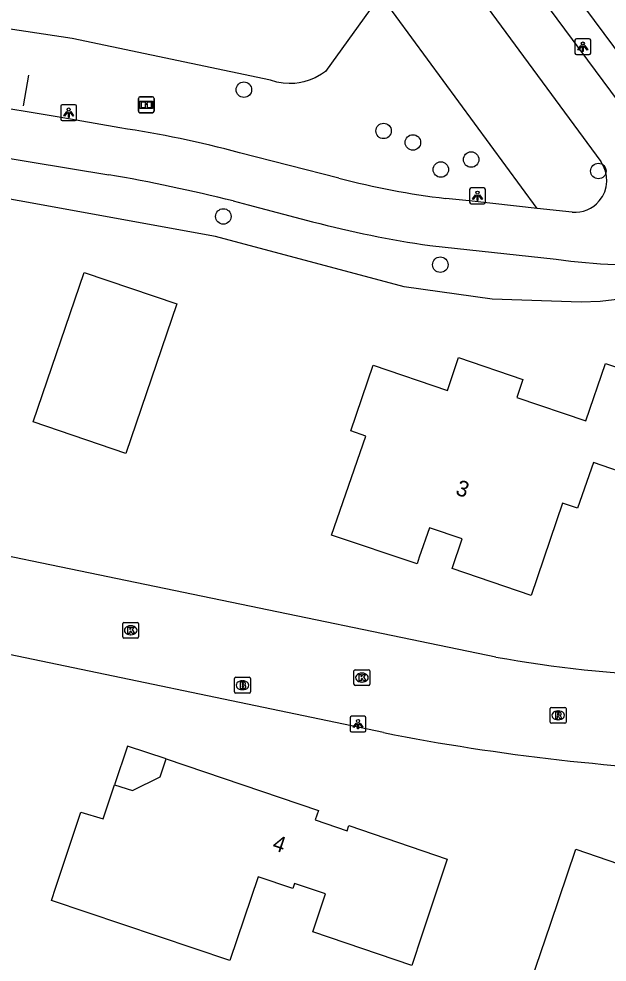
# Model space of a CAD drawing. Extents: x 163427 to 164190, y 380331 to 381641.
# Drawn here: x 163924.7 to 163961.9, y 380951.9 to 381011.5 of the extents above; entities that cross this region are included whole.
import ezdxf

# ---------------------------------------------------------------- set-up
doc = ezdxf.new("R2010")
doc.units = 0
for name, color, linetype in [('IMGEO_Boom', 7, 'Continuous'), ('IMGEO_Brandkraan', 7, 'Continuous'), ('IMGEO_Fietspad_open', 7, 'Continuous'), ('IMGEO_Groenvoorziening', 7, 'Continuous'), ('IMGEO_Hek', 7, 'Continuous'), ('IMGEO_Informatiebord', 7, 'Continuous'), ('IMGEO_Kolk', 7, 'Continuous'), ('IMGEO_Lichtpunt', 7, 'Continuous'), ('IMGEO_Pand', 7, 'Continuous'), ('IMGEO_Pand_nummerreeks', 7, 'Continuous'), ('IMGEO_Pand_overbouw', 7, 'Continuous'), ('IMGEO_Rijbaan_lokaal_open', 7, 'Continuous'), ('IMGEO_Rioolput', 7, 'Continuous'), ('IMGEO_Voetpad_open', 7, 'Continuous')]:
    doc.layers.add(name, color=color, linetype=linetype)

msp = doc.modelspace()

# ---------------------------------------------------------------- linework, layer by layer
at = {"layer": 'IMGEO_Boom'}
for centre in [(163938.894, 381007.031), (163947.722, 381004.427), (163949.575, 381003.699), (163953.256, 381002.617), (163951.342, 381001.985), (163961.298, 381001.89), (163937.594, 380999.021), (163951.308, 380995.972)]:
    msp.add_circle(centre, 0.489, dxfattribs=at)
at = {"layer": 'IMGEO_Brandkraan'}
for p, q in [((163938.304, 380968.966), (163938.304, 380969.818)), ((163938.379, 380969.892), (163939.231, 380969.892)), ((163938.792, 380969.672), (163938.817, 380969.672)), ((163939.305, 380969.818), (163939.305, 380968.966)), ((163939.231, 380968.892), (163938.379, 380968.892)), ((163938.815, 380969.112), (163938.79, 380969.112))]:
    msp.add_line(p, q, dxfattribs=at)
for points in [[(163938.304, 380968.966), (163938.304, 380969.818)], [(163938.379, 380969.892), (163939.231, 380969.892)], [(163938.652, 380969.592), (163938.652, 380969.192), (163938.865, 380969.192)], [(163938.883, 380969.592), (163938.652, 380969.592)], [(163938.831, 380969.511), (163938.777, 380969.511), (163938.777, 380969.435)], [(163938.777, 380969.435), (163938.83, 380969.435)], [(163939.305, 380969.818), (163939.305, 380968.966)], [(163939.231, 380968.892), (163938.379, 380968.892)], [(163938.839, 380969.359), (163938.777, 380969.359), (163938.777, 380969.278)], [(163938.777, 380969.278), (163938.839, 380969.278)]]:
    msp.add_lwpolyline(points, dxfattribs=at)
for centre, radius, start, end in [((163938.381, 380969.816), 0.0765, 91.55205, 178.44795), ((163938.381, 380969.816), 0.0765, 91.55205, 178.44795), ((163938.832, 380969.473), 0.0379, 267.82845, 90.93552), ((163938.887, 380969.447), 0.145, 59.4692, 91.53667), ((163938.912, 380969.494), 0.0922, 285.51372, 58.15012), ((163939.229, 380969.816), 0.0765, 1.55205, 88.44795), ((163939.229, 380969.816), 0.0765, 1.55205, 88.44795), ((163938.381, 380968.968), 0.0765, 181.55205, 268.44795), ((163938.381, 380968.968), 0.0765, 181.55205, 268.44795), ((163938.84, 380969.318), 0.0404, 269.87594, 90.50774), ((163938.871, 380969.443), 0.251, 268.66757, 293.53466), ((163938.917, 380969.302), 0.105, 301.31148, 78.98903), ((163939.229, 380968.968), 0.0765, 271.55205, 358.44795), ((163939.229, 380968.968), 0.0765, 271.55205, 358.44795)]:
    msp.add_arc(centre, radius, start, end, dxfattribs=at)
for centre, major_axis, ratio, start_param, end_param in [((163938.791, 380969.392), (-0.387, 0.002), 0.722429, 4.712389, 7.853982), ((163938.816, 380969.392), (-0.39, 0.002), 0.717154, 1.570796, 4.712389)]:
    msp.add_ellipse(centre, major_axis=major_axis, ratio=ratio, start_param=start_param, end_param=end_param, dxfattribs=at)
at = {"layer": 'IMGEO_Fietspad_open'}
for points in [[(163966.446, 381001.057), (163930.523, 381049.491), (163926.717, 381054.622), (163925.556, 381056.187)], [(163926.35, 381050.002), (163928.061, 381047.708), (163938.279, 381034.003), (163942.009, 381028.965), (163953.161, 381013.78), (163961.45, 381002.494)], [(163931.056, 381004.62), (163927.094, 381005.313), (163922.255, 381006.123), (163905.408, 381008.883), (163903.505, 381009.248)], [(163898.829, 381006.895), (163900.245, 381006.63), (163930.35, 381001.659)], [(163944.899, 381001.443), (163938.622, 381003.049)], [(163938.216, 381000), (163939.156, 380999.76), (163943.235, 380998.687)], [(163957.42, 380999.534), (163953.123, 381000), (163951.657, 381000.159)], [(163959.651, 380999.292), (163957.42, 380999.534)], [(163950.641, 380997.178), (163958.626, 380996.327)]]:
    msp.add_lwpolyline(points, dxfattribs=at)
for centre, radius, start, end in [((163921.168, 380937.996), 67.354, 74.98129, 81.55835), ((163959.817, 381001.306), 2.019, 319.69038, 36.03854), ((163912.067, 380895.493), 107.729, 75.95213, 80.22871), ((163957.465, 381049.153), 49.337, 255.24471, 263.23968), ((163959.815, 381001.307), 2.022, 265.36187, 319.71561), ((163961.394, 381068.883), 72.507, 255.4958, 261.47104), ((163963.36, 381028.213), 32.235, 261.55505, 288.23327)]:
    msp.add_arc(centre, radius, start, end, dxfattribs=at)
at = {"layer": 'IMGEO_Groenvoorziening'}
for points in [[(163957.42, 380999.534), (163947.536, 381013.025), (163944.048, 381008.188), (163943.796, 381008.008), (163943.406, 381007.788), (163943.017, 381007.625), (163942.692, 381007.528), (163942.386, 381007.465), (163942.105, 381007.431), (163941.758, 381007.419), (163941.367, 381007.446), (163940.967, 381007.517), (163940.582, 381007.631), (163928.038, 381010.277), (163922.862, 381011.043), (163918.118, 381011.99)], [(164025.394, 381008.299), (164023.996, 381008.024), (164000, 381002.141), (163996.432, 381001.266), (163991.135, 381000), (163970.466, 380995.06), (163967.625, 380994.381), (163961.405, 380993.65), (163960.215, 380993.613), (163954.592, 380993.795), (163949.019, 380994.564), (163937.098, 380997.759), (163924.687, 381000), (163899.949, 381004.467), (163899.243, 381001.078)]]:
    msp.add_lwpolyline(points, dxfattribs=at)
at = {"layer": 'IMGEO_Hek'}
msp.add_lwpolyline([(163925.289, 381007.961), (163924.943, 381006.014)], dxfattribs=at)
at = {"layer": 'IMGEO_Informatiebord'}
for p, q in [((163932.224, 381005.68), (163932.224, 381006.48)), ((163932.224, 381006.48), (163932.224, 381005.68)), ((163932.324, 381006.58), (163933.114, 381006.58)), ((163933.114, 381006.58), (163932.324, 381006.58)), ((163933.214, 381006.48), (163933.214, 381005.68)), ((163933.214, 381005.68), (163933.214, 381006.48)), ((163933.114, 381005.58), (163932.324, 381005.58)), ((163932.324, 381005.58), (163933.114, 381005.58))]:
    msp.add_line(p, q, dxfattribs=at)
for points in [[(163932.325, 381006.312), (163933.113, 381006.312), (163933.113, 381005.848), (163932.325, 381005.848), (163932.325, 381006.312)], [(163932.39, 381006.247), (163932.39, 381005.913), (163932.665, 381005.913), (163932.666, 381006.126), (163932.77, 381006.127), (163932.771, 381005.913), (163933.048, 381005.913), (163933.048, 381006.247), (163932.772, 381006.247), (163932.772, 381006.167), (163932.666, 381006.167), (163932.666, 381006.247), (163932.39, 381006.247)]]:
    msp.add_lwpolyline(points, dxfattribs=at)
for centre, start, end in [((163932.324, 381006.48), 90, 180), ((163932.324, 381006.48), 90, 180), ((163933.114, 381006.48), 0, 90), ((163933.114, 381006.48), 360, 90), ((163932.324, 381005.68), 180, 270), ((163932.324, 381005.68), 180, 270), ((163933.114, 381005.68), 270, 0), ((163933.114, 381005.68), 270, 0)]:
    msp.add_arc(centre, 0.1, start, end, dxfattribs=at)
at = {"layer": 'IMGEO_Kolk'}
for p, q in [((163931.24, 380972.441), (163931.24, 380973.293)), ((163931.315, 380973.367), (163932.167, 380973.367)), ((163931.728, 380973.147), (163931.753, 380973.147)), ((163932.241, 380973.293), (163932.241, 380972.441)), ((163931.751, 380972.587), (163931.726, 380972.587)), ((163932.167, 380972.367), (163931.315, 380972.367)), ((163945.851, 380969.449), (163945.851, 380970.301)), ((163945.926, 380970.375), (163946.778, 380970.375)), ((163946.339, 380970.155), (163946.364, 380970.155)), ((163946.852, 380970.301), (163946.852, 380969.449)), ((163946.362, 380969.595), (163946.337, 380969.595)), ((163946.778, 380969.375), (163945.926, 380969.375))]:
    msp.add_line(p, q, dxfattribs=at)
for points in [[(163931.24, 380972.441), (163931.24, 380973.293)], [(163931.315, 380973.367), (163932.167, 380973.367)], [(163931.561, 380973.067), (163931.684, 380973.067), (163931.684, 380972.916), (163931.814, 380973.067), (163931.978, 380973.067), (163931.832, 380972.916), (163931.985, 380972.667), (163931.833, 380972.667), (163931.748, 380972.831), (163931.684, 380972.764), (163931.684, 380972.667), (163931.561, 380972.667), (163931.561, 380973.067)], [(163932.241, 380973.293), (163932.241, 380972.441)], [(163932.167, 380972.367), (163931.315, 380972.367)], [(163945.851, 380969.449), (163945.851, 380970.301)], [(163945.926, 380970.375), (163946.778, 380970.375)], [(163946.172, 380970.075), (163946.295, 380970.075), (163946.295, 380969.924), (163946.425, 380970.075), (163946.589, 380970.075), (163946.443, 380969.924), (163946.596, 380969.675), (163946.444, 380969.675), (163946.359, 380969.839), (163946.295, 380969.772), (163946.295, 380969.675), (163946.172, 380969.675), (163946.172, 380970.075)], [(163946.852, 380970.301), (163946.852, 380969.449)], [(163946.778, 380969.375), (163945.926, 380969.375)]]:
    msp.add_lwpolyline(points, dxfattribs=at)
for centre, start, end in [((163931.317, 380973.291), 91.55205, 178.44795), ((163931.317, 380973.291), 91.55205, 178.44795), ((163932.165, 380973.291), 1.55205, 88.44795), ((163932.165, 380973.291), 1.55205, 88.44795), ((163931.317, 380972.443), 181.55205, 268.44795), ((163931.317, 380972.443), 181.55205, 268.44795), ((163932.165, 380972.443), 271.55205, 358.44795), ((163932.165, 380972.443), 271.55205, 358.44795), ((163945.928, 380970.299), 91.55205, 178.44795), ((163945.928, 380970.299), 91.55205, 178.44795), ((163946.776, 380970.299), 1.55205, 88.44795), ((163946.776, 380970.299), 1.55205, 88.44795), ((163945.928, 380969.451), 181.55205, 268.44795), ((163945.928, 380969.451), 181.55205, 268.44795), ((163946.776, 380969.451), 271.55205, 358.44795), ((163946.776, 380969.451), 271.55205, 358.44795)]:
    msp.add_arc(centre, 0.0765, start, end, dxfattribs=at)
for centre, major_axis, ratio, start_param, end_param in [((163931.727, 380972.867), (-0.387, 0.002), 0.722429, 4.712389, 7.853982), ((163931.752, 380972.867), (-0.39, 0.002), 0.717154, 1.570796, 4.712389), ((163946.338, 380969.875), (-0.387, 0.002), 0.722429, 4.712389, 7.853982), ((163946.363, 380969.875), (-0.39, 0.002), 0.717154, 1.570796, 4.712389)]:
    msp.add_ellipse(centre, major_axis=major_axis, ratio=ratio, start_param=start_param, end_param=end_param, dxfattribs=at)
at = {"layer": 'IMGEO_Lichtpunt'}
for p, q in [((163959.816, 381010.158), (163959.816, 381009.351)), ((163959.816, 381010.158), (163959.816, 381009.351)), ((163960.718, 381010.253), (163959.91, 381010.253)), ((163960.718, 381010.253), (163959.91, 381010.253)), ((163960.812, 381009.351), (163960.812, 381010.158)), ((163960.812, 381009.351), (163960.812, 381010.158)), ((163959.91, 381009.257), (163960.718, 381009.257)), ((163959.91, 381009.257), (163960.718, 381009.257)), ((163927.322, 381005.984), (163927.322, 381005.177)), ((163927.322, 381005.984), (163927.322, 381005.177)), ((163928.224, 381006.079), (163927.416, 381006.079)), ((163928.224, 381006.079), (163927.416, 381006.079)), ((163928.318, 381005.177), (163928.318, 381005.984)), ((163928.318, 381005.177), (163928.318, 381005.984)), ((163927.416, 381005.083), (163928.224, 381005.083)), ((163927.416, 381005.083), (163928.224, 381005.083)), ((163953.161, 381000.729), (163953.161, 380999.922)), ((163953.161, 381000.729), (163953.161, 380999.922)), ((163954.063, 381000.824), (163953.255, 381000.824)), ((163954.063, 381000.824), (163953.255, 381000.824)), ((163954.157, 380999.922), (163954.157, 381000.729)), ((163954.157, 380999.922), (163954.157, 381000.729)), ((163953.255, 380999.828), (163954.063, 380999.828)), ((163953.255, 380999.828), (163954.063, 380999.828)), ((163945.608, 380967.338), (163945.608, 380966.531)), ((163945.608, 380967.338), (163945.608, 380966.531)), ((163946.51, 380967.433), (163945.702, 380967.433)), ((163946.51, 380967.433), (163945.702, 380967.433)), ((163946.604, 380966.531), (163946.604, 380967.338)), ((163946.604, 380966.531), (163946.604, 380967.338)), ((163945.702, 380966.437), (163946.51, 380966.437)), ((163945.702, 380966.437), (163946.51, 380966.437))]:
    msp.add_line(p, q, dxfattribs=at)
for points in [[(163960.19, 381009.822), (163960.229, 381009.794), (163960.041, 381009.532), (163960.003, 381009.559), (163960.19, 381009.822)], [(163960.292, 381009.774), (163960.339, 381009.774), (163960.339, 381009.452), (163960.292, 381009.452), (163960.292, 381009.774)], [(163960.402, 381009.794), (163960.44, 381009.821), (163960.627, 381009.559), (163960.588, 381009.531), (163960.402, 381009.794)], [(163927.696, 381005.648), (163927.735, 381005.62), (163927.547, 381005.358), (163927.509, 381005.385), (163927.696, 381005.648)], [(163927.798, 381005.6), (163927.845, 381005.6), (163927.845, 381005.278), (163927.798, 381005.278), (163927.798, 381005.6)], [(163927.908, 381005.62), (163927.946, 381005.647), (163928.133, 381005.385), (163928.094, 381005.357), (163927.908, 381005.62)], [(163953.535, 381000.393), (163953.574, 381000.365), (163953.386, 381000.103), (163953.348, 381000.13), (163953.535, 381000.393)], [(163953.637, 381000.345), (163953.684, 381000.345), (163953.684, 381000.023), (163953.637, 381000.023), (163953.637, 381000.345)], [(163953.747, 381000.365), (163953.785, 381000.392), (163953.972, 381000.13), (163953.933, 381000.102), (163953.747, 381000.365)], [(163945.982, 380967.002), (163946.021, 380966.974), (163945.833, 380966.712), (163945.795, 380966.739), (163945.982, 380967.002)], [(163946.084, 380966.954), (163946.131, 380966.954), (163946.131, 380966.632), (163946.084, 380966.632), (163946.084, 380966.954)], [(163946.194, 380966.974), (163946.232, 380967.001), (163946.419, 380966.739), (163946.38, 380966.711), (163946.194, 380966.974)]]:
    msp.add_lwpolyline(points, dxfattribs=at)
for centre in [(163960.315, 381009.956), (163927.821, 381005.782), (163953.66, 381000.527), (163946.107, 380967.136)]:
    msp.add_circle(centre, 0.0994, dxfattribs=at)
for centre, start, end in [((163959.91, 381010.158), 90, 180), ((163959.91, 381010.158), 90, 180), ((163960.718, 381010.158), 0, 90), ((163960.718, 381010.158), 0, 90), ((163959.91, 381009.351), 180, 270), ((163959.91, 381009.351), 180, 270), ((163960.718, 381009.351), 270, 0), ((163960.718, 381009.351), 270, 360), ((163927.416, 381005.984), 90, 180), ((163927.416, 381005.984), 90, 180), ((163928.224, 381005.984), 0, 90), ((163928.224, 381005.984), 0, 90), ((163927.416, 381005.177), 180, 270), ((163927.416, 381005.177), 180, 270), ((163928.224, 381005.177), 270, 0), ((163928.224, 381005.177), 270, 360), ((163953.255, 381000.729), 90, 180), ((163953.255, 381000.729), 90, 180), ((163954.063, 381000.729), 0, 90), ((163954.063, 381000.729), 0, 90), ((163953.255, 380999.922), 180, 270), ((163953.255, 380999.922), 180, 270), ((163954.063, 380999.922), 270, 0), ((163954.063, 380999.922), 270, 360), ((163945.702, 380967.338), 90, 180), ((163945.702, 380967.338), 90, 180), ((163946.51, 380967.338), 0, 90), ((163946.51, 380967.338), 0, 90), ((163945.702, 380966.531), 180, 270), ((163945.702, 380966.531), 180, 270), ((163946.51, 380966.531), 270, 0), ((163946.51, 380966.531), 270, 360)]:
    msp.add_arc(centre, 0.0946, start, end, dxfattribs=at)
at = {"layer": 'IMGEO_Pand'}
for points in [[(163931.432, 380984.043), (163925.574, 380986.038), (163928.792, 380995.486), (163934.654, 380993.488), (163931.432, 380984.043)], [(163956.519, 380988.708), (163956.138, 380987.574), (163960.498, 380986.111), (163961.745, 380989.725), (163965.678, 380988.42), (163963.671, 380982.543), (163960.989, 380983.471), (163959.986, 380980.573), (163959.041, 380980.896), (163957.045, 380975.064), (163952.06, 380976.771), (163952.698, 380978.635), (163950.616, 380979.347), (163949.978, 380977.483), (163949.839, 380977.066), (163944.423, 380978.88), (163946.599, 380985.141), (163945.652, 380985.47), (163947.06, 380989.62), (163951.757, 380988.022), (163952.463, 380990.096), (163956.519, 380988.708)], [(163951.742, 380958.408), (163950.165, 380953.664), (163949.507, 380951.683), (163943.254, 380953.803), (163944.061, 380956.204), (163942.088, 380956.867), (163941.983, 380956.554), (163939.791, 380957.291), (163938.01, 380951.997), (163926.743, 380955.796), (163927.016, 380956.624), (163928.58, 380961.372), (163930.004, 380960.942), (163930.717, 380963.094), (163931.859, 380962.736), (163933.602, 380963.61), (163933.987, 380964.733), (163943.6, 380961.471), (163943.395, 380960.875), (163945.412, 380960.195), (163945.522, 380960.52), (163951.742, 380958.408)], [(163970.254, 380959.306), (163971.42, 380958.912), (163971.358, 380958.722), (163976.134, 380957.088), (163974.543, 380952.325), (163973.076, 380947.933), (163964.747, 380950.747), (163962.576, 380951.481), (163961.774, 380949.108), (163957.055, 380950.713), (163958.264, 380954.292), (163959.863, 380959.029), (163963.927, 380957.63), (163964.706, 380959.927), (163968.441, 380958.637), (163969.854, 380958.149), (163970.254, 380959.306)]]:
    msp.add_lwpolyline(points, dxfattribs=at)
at = {"layer": 'IMGEO_Pand_overbouw'}
msp.add_lwpolyline([(163930.717, 380963.094), (163931.859, 380962.736), (163933.602, 380963.61), (163933.987, 380964.733), (163931.54, 380965.545)], close=True, dxfattribs=at)
at = {"layer": 'IMGEO_Rijbaan_lokaal_open'}
for points in [[(163895.569, 380983.45), (163954.825, 380971.177)], [(163947.717, 380966.396), (163894.299, 380977.535)]]:
    msp.add_lwpolyline(points, dxfattribs=at)
for centre, radius, start, end in [((163968.587, 381046.594), 76.663, 259.6587, 268.09622), ((163974.048, 381099.767), 135.945, 258.83202, 268.30727)]:
    msp.add_arc(centre, radius, start, end, dxfattribs=at)
at = {"layer": 'IMGEO_Rioolput'}
for p, q in [((163958.257, 380967.066), (163958.257, 380967.918)), ((163958.332, 380967.992), (163959.184, 380967.992)), ((163958.745, 380967.772), (163958.77, 380967.772)), ((163959.258, 380967.918), (163959.258, 380967.066)), ((163958.768, 380967.212), (163958.743, 380967.212)), ((163959.184, 380966.992), (163958.332, 380966.992))]:
    msp.add_line(p, q, dxfattribs=at)
for points in [[(163958.257, 380967.066), (163958.257, 380967.918)], [(163958.332, 380967.992), (163959.184, 380967.992)], [(163958.846, 380967.69), (163958.594, 380967.692), (163958.594, 380967.292)], [(163959.258, 380967.918), (163959.258, 380967.066)], [(163958.594, 380967.292), (163958.718, 380967.292), (163958.718, 380967.454), (163958.729, 380967.454)], [(163958.772, 380967.611), (163958.718, 380967.611), (163958.718, 380967.53)], [(163958.718, 380967.53), (163958.77, 380967.53)], [(163958.776, 380967.425), (163958.847, 380967.292), (163958.987, 380967.292), (163958.922, 380967.418)], [(163959.184, 380966.992), (163958.332, 380966.992)]]:
    msp.add_lwpolyline(points, dxfattribs=at)
for centre, radius, start, end in [((163958.334, 380967.916), 0.0765, 91.55205, 178.44795), ((163958.334, 380967.916), 0.0765, 91.55205, 178.44795), ((163958.845, 380967.58), 0.109, 350.36119, 89.41601), ((163959.182, 380967.916), 0.0765, 1.55205, 88.44795), ((163959.182, 380967.916), 0.0765, 1.55205, 88.44795), ((163958.334, 380967.068), 0.0765, 181.55205, 268.44795), ((163958.334, 380967.068), 0.0765, 181.55205, 268.44795), ((163958.728, 380967.401), 0.0533, 26.02933, 88.69889), ((163958.754, 380967.719), 0.19, 274.7715, 282.96867), ((163958.778, 380967.515), 0.0964, 77.00612, 93.18647), ((163958.792, 380967.572), 0.0378, 276.66336, 79.67722), ((163958.843, 380967.58), 0.112, 277.58423, 350.98172), ((163958.827, 380967.365), 0.108, 29.51342, 73.79051), ((163959.182, 380967.068), 0.0765, 271.55205, 358.44795), ((163959.182, 380967.068), 0.0765, 271.55205, 358.44795)]:
    msp.add_arc(centre, radius, start, end, dxfattribs=at)
for centre, major_axis, ratio, start_param, end_param in [((163958.744, 380967.492), (-0.387, 0.002), 0.722429, 4.712389, 7.853982), ((163958.769, 380967.492), (-0.39, 0.002), 0.717154, 1.570796, 4.712389)]:
    msp.add_ellipse(centre, major_axis=major_axis, ratio=ratio, start_param=start_param, end_param=end_param, dxfattribs=at)
at = {"layer": 'IMGEO_Voetpad_open'}
msp.add_lwpolyline([(163965.814, 381005.004), (163933.77, 381048.138)], dxfattribs=at)

# ---------------------------------------------------------------- texts
at = {"layer": 'IMGEO_Pand_nummerreeks'}
for s, rotation, p in [('3', 341.1204, (163952.211, 380981.465)), ('4', 341.25627, (163940.632, 380959.015))]:
    msp.add_text(s, height=1, rotation=rotation, dxfattribs=at).set_placement(p)

doc.saveas('drawing.dxf')
